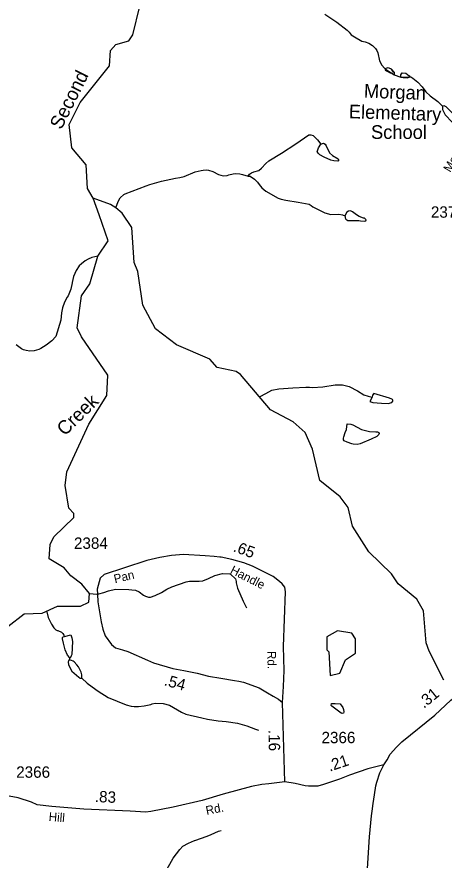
# Model space of a CAD drawing. Extents: x 1473865 to 1648260, y 639067 to 773536.
# Drawn here: x 1596910 to 1601598, y 660733 to 669999 of the extents above; entities that cross this region are included whole.
import ezdxf

# ---------------------------------------------------------------- set-up
doc = ezdxf.new("R2010")
doc.units = 0
for name, color, linetype in [('Exist Cultural Educational Facility High Label', 7, 'Continuous'), ('Exist Hydrographic Creek Single Shore', 7, 'Continuous'), ('Exist Hydrographic Creek Single Shore Label', 7, 'Continuous'), ('Exist Hydrographic Misc Water Feature', 7, 'Continuous'), ('Exist Hydrographic Pond Under 1500 Sq Ft', 7, 'Continuous'), ('Exist Road Non-System Type 51 Label', 7, 'Continuous'), ('Exist Road Secondary Mileage Hundredths English Label', 7, 'Continuous'), ('Exist Road Secondary Type 51 Attributed', 7, 'Continuous'), ('Exist Road Secondary Type 51 Label', 7, 'Continuous'), ('Exist Road Secondary Type 51 Number Label', 7, 'Continuous')]:
    doc.layers.add(name, color=color, linetype=linetype)

msp = doc.modelspace()

# ---------------------------------------------------------------- linework, layer by layer
at = {"layer": 'Exist Hydrographic Creek Single Shore'}
for points in [[(1597748.7, 668007.1), (1597683.7, 668113.5), (1597670.7, 668373.1), (1597514.7, 668560.1), (1597484.7, 668816.7), (1597604.7, 669057.1), (1597926.7, 669460.9), (1597936.7, 669628.1), (1597996.7, 669695.8), (1598138.7, 669735.6), (1598180.8, 669800.4), (1598260.7, 670117.2), (1598213.8, 670341.4), (1598223.7, 670465.9), (1598282.8, 670550), (1598283.7, 670632.1), (1598184.8, 670726), (1598178.7, 670834.4)], [(1596811.6, 663299.5), (1596988.6, 663440.3), (1597188.6, 663446.1), (1597356.7, 663524.8), (1597606.6, 663523), (1597699.8, 663566), (1597705.7, 663663), (1597622.8, 663766.6), (1597502.6, 663856.6), (1597428.6, 663943.5), (1597262.6, 664045.3), (1597273.6, 664202.7), (1597315.6, 664283.8), (1597535.7, 664499.3), (1597536.7, 664542), (1597478.7, 664598.9), (1597440.6, 664849.1), (1597458.7, 664999.8), (1597699.7, 665523.3), (1597895.6, 665837.8), (1597906.7, 666060.8), (1597620.7, 666483.5), (1597571.6, 666582.9), (1597617.7, 666933.1), (1597711.7, 667065.8), (1597796.8, 667368.6), (1597910.7, 667537.9), (1597812.7, 667822), (1597748.7, 668007.1)]]:
    msp.add_lwpolyline(points, dxfattribs=at)
at = {"layer": 'Exist Hydrographic Misc Water Feature'}
for p, q in [((1600951, 669426.1), (1601050.3, 669362.5)), ((1601050.3, 669362.5), (1601121.9, 669335.6)), ((1601121.9, 669335.6), (1601222.2, 669340.1)), ((1597490.3, 662955), (1597481.9, 662928.9))]:
    msp.add_line(p, q, dxfattribs=at)
for points in [[(1600290.9, 670028.6), (1600421.7, 669938.9), (1600532.7, 669851.4), (1600556.3, 669828.7), (1600580, 669800.4), (1600613.7, 669778.3), (1600695, 669731.6), (1600733, 669722.6), (1600770.9, 669707.9), (1600812.4, 669683.2), (1600844, 669651.4), (1600859.8, 669629), (1600871.6, 669602.4), (1600890.3, 669514.3), (1600913.7, 669466.2), (1600943.2, 669433.6), (1600951, 669426.1)], [(1601050.3, 669362.5), (1601054.5, 669368.2), (1601054.5, 669376.4), (1601052.6, 669386.3), (1601042.7, 669392.2), (1601021.1, 669423), (1600997.1, 669433.3), (1600981.3, 669436.9), (1600957.4, 669431.7), (1600951, 669426.1)], [(1601050.3, 669362.5), (1601054.5, 669368.2), (1601054.5, 669376.4), (1601052.6, 669386.3), (1601021.1, 669423), (1600997.1, 669433.3), (1600981.3, 669436.9), (1600957.4, 669431.7), (1600951, 669426.1)], [(1600951, 669426.1), (1600953.1, 669415.3), (1600966.8, 669405.2), (1601004.6, 669384.8), (1601012.6, 669384.6), (1601020.5, 669382.8), (1601050.3, 669362.5)], [(1601121.9, 669335.6), (1601122.3, 669363.5), (1601136.7, 669382.9), (1601176.6, 669378.8), (1601216.2, 669350.1), (1601222.2, 669340.1)], [(1601121.9, 669335.6), (1601148, 669331), (1601195.9, 669330), (1601222.2, 669340.1)], [(1601222.2, 669340.1), (1601232.1, 669338.3), (1601255.9, 669323.9), (1601311.4, 669280.9), (1601358.6, 669228.3), (1601396.1, 669175.8), (1601445.5, 669131.3), (1601528.6, 669068.1), (1601582.1, 669017)], [(1601582.1, 669017), (1601579.4, 668980.9), (1601608.6, 668922.9), (1601685.6, 668843.3), (1601707.5, 668833.1), (1601723.7, 668843.4), (1601734, 668861.2), (1601734.1, 668876.9), (1601704.7, 668925.9), (1601621.8, 669010.4), (1601599.9, 669020.7), (1601582.1, 669017)], [(1599447.2, 668249.4), (1599461.3, 668271.2), (1599485.6, 668284.7), (1599509.6, 668296.5), (1599563.9, 668311.8), (1599596.1, 668335), (1599643, 668389), (1599673.3, 668416.3), (1599814.5, 668500.4), (1599971.9, 668602.3), (1600115.2, 668702.8), (1600137.2, 668704), (1600161.3, 668693.6), (1600208.5, 668649.2), (1600244, 668598.4)], [(1600244, 668598.4), (1600276.1, 668610), (1600292.1, 668599.9), (1600303.8, 668581.6), (1600340.8, 668505.4), (1600374.4, 668475.1), (1600433.9, 668440.3), (1600439.8, 668432), (1600439.5, 668418), (1600433.6, 668414.1), (1600389.7, 668416.6), (1600353.8, 668425.5), (1600282.2, 668458.2), (1600234.5, 668482.9), (1600214.6, 668501.4), (1600206.9, 668519.6), (1600207.1, 668527), (1600219.4, 668558.7), (1600244, 668598.4)], [(1597995.9, 667900.4), (1598022.9, 667969.6), (1598043.4, 668009.3), (1598081.9, 668045.5), (1598098, 668055), (1598329.2, 668142.3), (1598369.5, 668157), (1598498.1, 668193.8), (1598650.5, 668227.7), (1598698.7, 668234.9), (1598746.7, 668246.3), (1598867.6, 668297.1), (1598899.7, 668304.7), (1598931.7, 668312.3), (1598955.8, 668315.9), (1598987.8, 668319.3), (1599011.7, 668314.8), (1599059.6, 668298.2), (1599123.2, 668267.4), (1599147, 668259.5), (1599179.1, 668250.6), (1599219.1, 668254), (1599235, 668261.8), (1599283.3, 668273.1), (1599307.4, 668276.8), (1599355.3, 668272.5), (1599387.2, 668267.8), (1599447.2, 668249.4)], [(1599447.2, 668249.4), (1599471, 668247.2), (1599518.7, 668215.9), (1599550.2, 668184.1), (1599569.8, 668155.8), (1599599.4, 668120.7), (1599640.9, 668084.6), (1599776, 668006.4), (1599811.8, 667994.2), (1599861.8, 667985.8), (1599997.5, 667961.7), (1600117.3, 667940.4), (1600141, 667925.9), (1600156.8, 667910.1), (1600288.1, 667845.9), (1600353.8, 667827.3), (1600443.9, 667832), (1600483.7, 667823), (1600509.5, 667811)], [(1601596.6, 662710.4), (1601434.6, 663028.8), (1601401.6, 663121.4), (1601373.6, 663473.2), (1601300.6, 663599.4), (1601093.6, 663767.6), (1601020.6, 663877.4), (1600773.6, 664122.1), (1600593.7, 664401.4), (1600546.6, 664609.2), (1600456.6, 664725.8), (1600233.6, 664904.3), (1600154.7, 665247.3), (1600073.7, 665432.7), (1599941.6, 665550.3), (1599693.6, 665680.1), (1599365.6, 666067.5), (1599315.7, 666101.2), (1599107.7, 666144.8), (1599025.7, 666238.4), (1598661.7, 666393.4), (1598429.7, 666572.1), (1598291.7, 666831), (1598238.7, 667199.6), (1598197.7, 667298.9), (1598169.7, 667683.5), (1598066.5, 667842), (1597995.9, 667900.4), (1597937.7, 667938.3), (1597748.7, 668007.1)], [(1600509.5, 667811), (1600511.5, 667806.9), (1600511.4, 667791.3), (1600515.4, 667783), (1600521.1, 667774.7), (1600541, 667762.8), (1600574.9, 667760.5), (1600661, 667762.8), (1600679, 667758.4), (1600726.9, 667755.7), (1600740.9, 667758), (1600743.2, 667770.2), (1600737.2, 667777.7), (1600723.4, 667786.2), (1600715.4, 667786.4), (1600667.6, 667807), (1600635.7, 667823.3), (1600592.4, 667857.8), (1600570.3, 667866.4), (1600548.3, 667862.7), (1600532.1, 667852.4), (1600509.5, 667811)], [(1597796.8, 667368.6), (1597732.7, 667355.9), (1597692.3, 667337.9), (1597660.1, 667318.8), (1597619.7, 667286.8), (1597595.2, 667263.5), (1597558.7, 667211.7), (1597531.8, 667145.8), (1597514.8, 667080.5), (1597516.8, 667074.7), (1597501.8, 667006.1), (1597472.8, 666932.8), (1597462.8, 666920.7), (1597434, 666863), (1597411.1, 666801.9), (1597398.5, 666745.6), (1597393.5, 666666.1), (1597338.9, 666486.6), (1597294.2, 666439.1), (1597229.7, 666392), (1597173.1, 666354.6), (1597149.1, 666342.7), (1597100.8, 666329.8), (1597052.8, 666325.8), (1597012.9, 666332.4), (1596982.9, 666341.2), (1596961.2, 666351.5), (1596901.5, 666396.2)], [(1599579.1, 665826.8), (1599641.5, 665861.6), (1599706, 665897.2), (1599784.4, 665912), (1599938.5, 665923.7), (1600082.5, 665929.8), (1600122.5, 665929), (1600154.5, 665925.1), (1600266.6, 665935.1), (1600403.1, 665955.3), (1600483.2, 665957), (1600554.7, 665935.9), (1600646.3, 665888.1), (1600717.7, 665847.2), (1600765.5, 665830.7), (1600807.4, 665818.4)], [(1600807.4, 665818.4), (1600784.7, 665772.8), (1600816.7, 665762.3), (1600912.5, 665753.1), (1600984.4, 665751.6), (1601024.7, 665763.1), (1601036.8, 665775.2), (1601037.1, 665787.5), (1601031.1, 665794.9), (1601023.2, 665799.2), (1600997.4, 665808), (1600825.8, 665859.8), (1600813.5, 665842), (1600807.4, 665818.4)], [(1600514.1, 665432), (1600528.6, 665463.7), (1600533.3, 665526), (1600573.3, 665523.6), (1600597.3, 665514.9), (1600692.7, 665465.4), (1600778.4, 665442.3), (1600850.3, 665437.5), (1600866.3, 665439.7), (1600882.2, 665431.2), (1600886.1, 665421.2), (1600881.9, 665409), (1600859.6, 665387.3), (1600797.2, 665358.2), (1600676.5, 665305.6), (1600644.5, 665300.6), (1600600.4, 665303.1), (1600584.5, 665306.7), (1600532.8, 665327.4), (1600502.9, 665340.3), (1600493, 665350.4), (1600493.2, 665368.4), (1600497.4, 665384), (1600514.1, 665432)], [(1597705.7, 663663), (1597785.7, 663657.2), (1597809.6, 663660.9), (1597865.9, 663672.9), (1597916.1, 663694), (1597992.4, 663710.5), (1598138.4, 663706.7), (1598172.3, 663704.4), (1598210.4, 663697.9), (1598250.1, 663681.5), (1598297.7, 663644.4), (1598321.5, 663632.5), (1598353.3, 663623.6), (1598377.5, 663623.9), (1598425.7, 663641), (1598498.2, 663674), (1598554.7, 663709), (1598611.1, 663736.6), (1598765.8, 663792.5), (1598803.9, 663799.9), (1598909.9, 663798.7), (1598950, 663801.9), (1599014.3, 663827.7), (1599083, 663862.4), (1599167.3, 663881.2), (1599247.1, 663878), (1599255.1, 663876.2), (1599310.5, 663823.4), (1599318.1, 663795.3), (1599317.8, 663778.9), (1599331, 663722.8), (1599393.1, 663578), (1599430.2, 663505.8)], [(1597236.9, 663460.7), (1597254.1, 663398.8), (1597289.2, 663325.9), (1597314.6, 663286), (1597338.4, 663263.4), (1597352.2, 663257.3), (1597360.2, 663257.2), (1597400, 663236.7), (1597415.9, 663222.4), (1597425.5, 663204.2), (1597431.5, 663191.7)], [(1597431.5, 663191.7), (1597501.6, 663209.2), (1597511.2, 663177), (1597518.6, 663136.6), (1597512.8, 662993.1), (1597506.5, 662976.9), (1597498.4, 662961.4), (1597490.3, 662955)], [(1597490.3, 662955), (1597466.8, 662985.9), (1597441.4, 663043.8), (1597422.4, 663116.4), (1597411.1, 663164.2), (1597411.2, 663180.6), (1597419.3, 663187.9), (1597431.5, 663191.7)], [(1597481.9, 662928.9), (1597477.8, 662925.7), (1597471.7, 662907.8), (1597475.3, 662883.1), (1597496.7, 662835.1), (1597514.2, 662810.9), (1597589.4, 662742.1), (1597599.5, 662733.7), (1597623.4, 662731.6)], [(1597623.4, 662731.6), (1597623.7, 662767.7), (1597616.2, 662799.8), (1597587, 662856.2), (1597569.2, 662880.4), (1597539.7, 662910.5), (1597525.9, 662920.7), (1597508, 662926.8), (1597481.9, 662928.9)], [(1597623.4, 662731.6), (1597680.6, 662678.7), (1597777.6, 662607), (1597801.5, 662590.9), (1597912.8, 662519.8), (1598107.7, 662441.2), (1598163.5, 662424.4), (1598195.5, 662421.3), (1598243.5, 662422.8), (1598307.7, 662430.5), (1598379.8, 662443.1), (1598395.9, 662450.9), (1598428, 662458.5), (1598515.9, 662453.4), (1598583.7, 662436.5), (1598714.9, 662359.1), (1598762.5, 662338.5), (1598938, 662295.6), (1599002, 662281.1), (1599119.8, 662263.2), (1599205.6, 662258.1), (1599329.5, 662236.8), (1599433.1, 662207.6), (1599528.7, 662173.7), (1599560.3, 662159.9)], [(1600362.2, 662452.9), (1600402.3, 662456.2), (1600458.1, 662449.3), (1600485.6, 662411), (1600495.2, 662387), (1600499, 662363.2), (1600492.8, 662346.9), (1600480.8, 662343), (1600468.8, 662349.8), (1600365.7, 662423.3), (1600357.9, 662433.3), (1600362.2, 662452.9)], [(1598535.5, 660596.9), (1598625.6, 660753.4), (1598696.9, 660848.8), (1598731.3, 660888.3), (1598791.9, 660921.6), (1598860.2, 660950.5), (1598864.3, 660950.5), (1598996.9, 660996.2), (1599041.2, 661014.1), (1599121.5, 661052.8), (1599151.9, 661060.3)]]:
    msp.add_lwpolyline(points, dxfattribs=at)
at = {"layer": 'Exist Hydrographic Pond Under 1500 Sq Ft'}
msp.add_lwpolyline([(1600346.6, 662761.9), (1600455.6, 662786), (1600515.7, 662935.7), (1600625.6, 663009), (1600627.6, 663166.6), (1600586.6, 663226.5), (1600428.6, 663252.6), (1600310.6, 663186.1), (1600309.6, 663045), (1600333.6, 663021.5), (1600346.6, 662761.9)], dxfattribs=at)
at = {"layer": 'Exist Road Secondary Type 51 Attributed'}
msp.add_line((1599850.4, 661593.9), (1599826.3, 662466.4), dxfattribs=at)
for points in [[(1599826.3, 662466.4), (1599834, 662639.8), (1599841.9, 662817.6), (1599837.4, 663081.7), (1599857.1, 663681.3), (1599849.8, 663731.3), (1599822.1, 663767.5), (1599792.6, 663796.1), (1599721.3, 663849), (1599494.9, 663963.8), (1599399.4, 663999.1), (1599269.8, 664034.8), (1599152.1, 664060.4), (1599136, 664061.2), (1599073.2, 664069.3), (1598977.4, 664078), (1598738.5, 664091.5), (1598606.4, 664079.4), (1598480.2, 664058.9), (1598337.8, 664024.8), (1598090.7, 663944.5), (1597868.5, 663871.5), (1597824.9, 663830)], [(1597824.9, 663830), (1597792.2, 663712.2), (1597793.1, 663654.3), (1597798.1, 663572.2), (1597833.6, 663350.7), (1597854.3, 663271.7), (1597879.4, 663196.4), (1597949.1, 663102.6), (1597991.6, 663067.7), (1598067.8, 663043.6), (1598125.7, 663025.1), (1598342.8, 662932.2), (1598408.2, 662901.7), (1598623, 662840.2), (1598742.8, 662818.6), (1598887, 662787.5), (1599013, 662754.4), (1599148.9, 662732.6), (1599299.3, 662708.3), (1599346.6, 662700.4), (1599396.3, 662689.6), (1599570.3, 662625.6), (1599661.8, 662571.1), (1599720.6, 662536.2), (1599781.7, 662501.3), (1599826.3, 662466.4)], [(1600937.5, 661780.1), (1600971.8, 661835.2), (1601004.8, 661896.5), (1601075.4, 661974.6), (1601135.5, 662032.2), (1601495.6, 662325.2), (1601671.5, 662490.3), (1601867.5, 662645.7), (1601988.8, 662756.1), (1602045.7, 662817.3), (1602098.3, 662879.3)], [(1600937.5, 661780.1), (1600761.4, 661737.5), (1600560.5, 661665.2), (1600450.3, 661624.8), (1600276.3, 661565.9), (1600211.8, 661545.8), (1600157.9, 661544.4), (1600109.8, 661545.1), (1600072.2, 661548.9), (1599965.6, 661575.9), (1599850.4, 661593.9)], [(1600758.7, 660641.3), (1600779.9, 660988.3), (1600801.9, 661220.8), (1600808.1, 661273.2), (1600819.4, 661355.9), (1600834.4, 661452.4), (1600850.1, 661549.5), (1600858.7, 661589.9), (1600893.4, 661691.8), (1600937.5, 661780.1)], [(1599850.4, 661593.9), (1599676.1, 661572.6), (1599598, 661563.8), (1599483.6, 661543.5), (1599172.3, 661458.1), (1598942.2, 661390.2), (1598624.4, 661315.5), (1598381.3, 661267.2), (1598324.9, 661260.6), (1598151.3, 661270.7), (1597643.7, 661291.9), (1597292.5, 661321), (1597132.8, 661341.1), (1597072, 661370.6), (1596922.2, 661419.6), (1596786.2, 661443.5)]]:
    msp.add_lwpolyline(points, dxfattribs=at)

# ---------------------------------------------------------------- texts
at = {"layer": 'Exist Cultural Educational Facility High Label'}
for s, rotation, p in [('Morgan', 357.87736, (1600716.2, 669111.1)), ('Elementary', 358.18177, (1600551.1, 668885.3)), ('School', 359.87935, (1600795.9, 668658.2))]:
    msp.add_text(s, height=150, rotation=rotation, dxfattribs=at).set_placement(p)
at = {"layer": 'Exist Hydrographic Creek Single Shore Label'}
for s, rotation, p in [('Second', 63.48384, (1597397.3, 668751.6)), ('Creek', 44.39969, (1597435.9, 665386.7))]:
    msp.add_text(s, height=150, rotation=rotation, dxfattribs=at).set_placement(p)
at = {"layer": 'Exist Road Non-System Type 51 Label'}
msp.add_text('Morgan', height=95, rotation=59.22503, dxfattribs=at).set_placement((1601665.4, 668283.7))
at = {"layer": 'Exist Road Secondary Mileage Hundredths English Label'}
for s, rotation, p in [('.65', 339.69603, (1599275.8, 664128.8)), ('.54', 344.19986, (1598517.8, 662656.7)), ('.31', 39.32596, (1601375.8, 662395.1)), ('.16', 270.91114, (1599670.8, 662163.4)), ('.21', 18.45178, (1600342.7, 661705.5)), ('.83', 357.6017, (1597763.2, 661371.5))]:
    msp.add_text(s, height=125, rotation=rotation, dxfattribs=at).set_placement(p)
at = {"layer": 'Exist Road Secondary Type 51 Label'}
for s, rotation, p in [('Handle', 333.10476, (1599242.8, 663889)), ('Pan', 13.48624, (1597986.2, 663775.2)), ('Rd.', 270.91117, (1599658.2, 663030.1)), ('Rd.', 11.24106, (1598992.4, 661230.5)), ('Hill', 355.2617, (1597256.4, 661164.9))]:
    msp.add_text(s, height=95, rotation=rotation, dxfattribs=at).set_placement(p)
at = {"layer": 'Exist Road Secondary Type 51 Number Label'}
for s, p in [('2374', (1601453.2, 667791.8)), ('2384', (1597536.3, 664153.6)), ('2366', (1600252.8, 662018.2)), ('2366', (1596902.4, 661638.4))]:
    msp.add_text(s, height=125, dxfattribs=at).set_placement(p)

doc.saveas('drawing.dxf')
